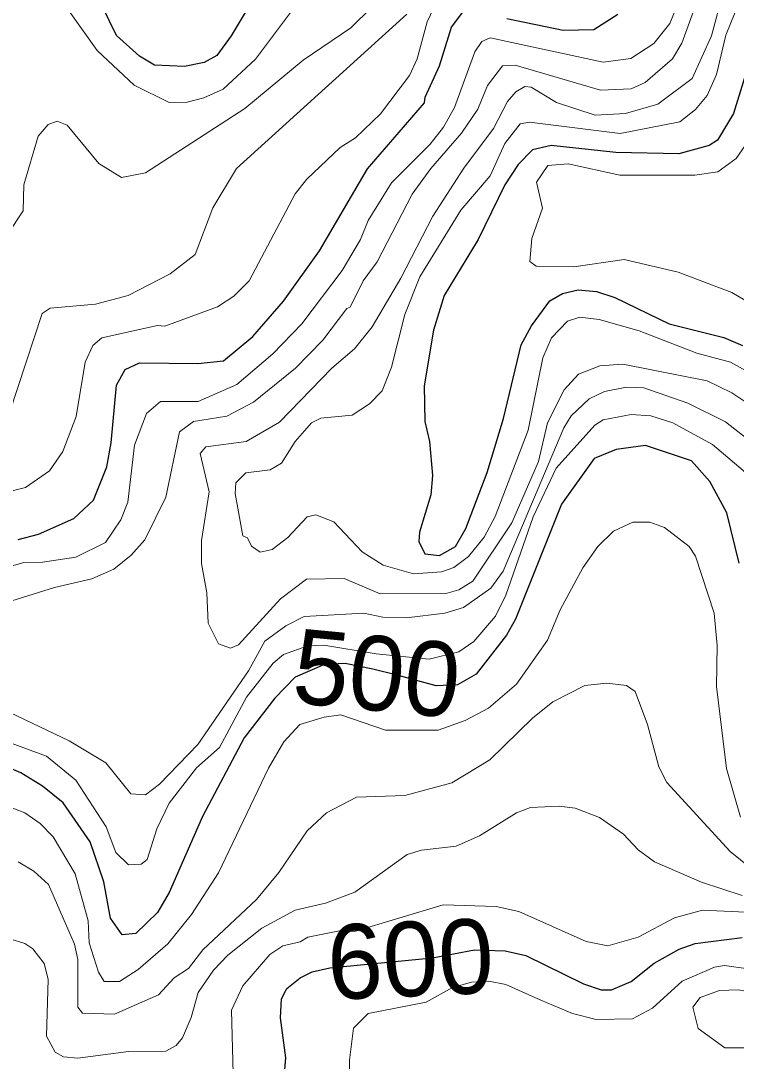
# Model space of a CAD drawing. Extents: x 673.3 to 698.5, y 6984.3 to 7012.3.
# Drawn here: x 682.844 to 683.611, y 6993.236 to 6994.352 of the extents above; entities that cross this region are included whole.
import ezdxf
from ezdxf.enums import TextEntityAlignment as Align

# ---------------------------------------------------------------- set-up
doc = ezdxf.new("R2010")
doc.units = 0
doc.header["$LTSCALE"] = 0.032
doc.layers.add('1', color=7, linetype='Continuous', lineweight=25)
doc.layers.add('2', color=7, linetype='Continuous', lineweight=13)
doc.layers.add('61', color=7, linetype='Continuous')

msp = doc.modelspace()

# ---------------------------------------------------------------- linework, layer by layer
at = {"layer": '1'}
for points in [[(683.1024, 6994.3912), (683.07, 6994.3362), (683.0545, 6994.3152), (683.0408, 6994.3076), (683.0197, 6994.3033), (682.9877, 6994.305), (682.9715, 6994.3144), (682.947, 6994.3368), (682.9313, 6994.3688)], [(682.8413, 6993.796), (682.8631, 6993.8018), (682.901, 6993.8185), (682.9224, 6993.8384), (682.9365, 6993.8739), (682.9413, 6993.8997), (682.947, 6993.9616), (682.9562, 6993.9786), (682.9714, 6993.9857), (683.034, 6993.9849), (683.0616, 6993.9879), (683.0932, 6994.014), (683.126, 6994.0516), (683.1645, 6994.1057), (683.216, 6994.1936), (683.2772, 6994.2645), (683.2779, 6994.2705), (683.2933, 6994.3041), (683.3061, 6994.3456), (683.3256, 6994.3716)], [(683.3653, 6994.355), (683.426, 6994.3424), (683.4588, 6994.3432), (683.4843, 6994.3595)], [(683.632, 6994.3297), (683.6083, 6994.2531), (683.5912, 6994.2246), (683.5824, 6994.2188), (683.5498, 6994.2097), (683.4824, 6994.2111), (683.413, 6994.2186), (683.3929, 6994.2142), (683.3777, 6994.1982), (683.3632, 6994.1766), (683.3347, 6994.1179), (683.2982, 6994.0577), (683.2867, 6994.0207), (683.2767, 6993.961), (683.2775, 6993.9225), (683.2826, 6993.9012), (683.2856, 6993.8649), (683.284, 6993.844), (683.2717, 6993.8039), (683.2712, 6993.7938), (683.2776, 6993.7806), (683.2931, 6993.779), (683.3105, 6993.7886), (683.3213, 6993.8078), (683.3442, 6993.8681), (683.3618, 6993.9257), (683.3809, 6994.0049), (683.3917, 6994.0251), (683.4116, 6994.052), (683.425, 6994.0598), (683.442, 6994.0639), (683.4616, 6994.0622), (683.4814, 6994.0556), (683.5394, 6994.0274), (683.5981, 6994.0126), (683.6182, 6994.0043)], [(683.6146, 6993.7707), (683.6015, 6993.8247), (683.5831, 6993.8584), (683.5633, 6993.8806), (683.514, 6993.8969), (683.4827, 6993.8928), (683.4592, 6993.8829), (683.424, 6993.8339), (683.3746, 6993.7107), (683.365, 6993.6935), (683.3324, 6993.6518), (683.3127, 6993.6402), (683.2897, 6993.6392), (683.2479, 6993.6505), (683.2216, 6993.6569), (683.1921, 6993.6631), (683.1699, 6993.6621)], [(683.1699, 6993.6621), (683.1384, 6993.6485), (683.1166, 6993.6258), (683.0837, 6993.5834), (683.039, 6993.4989), (683.0033, 6993.4176), (682.9908, 6993.3961), (682.9677, 6993.3733), (682.9531, 6993.372), (682.9403, 6993.39), (682.9334, 6993.4289), (682.9187, 6993.4719), (682.8896, 6993.5136), (682.8674, 6993.5315), (682.8443, 6993.5459), (682.825, 6993.554)], [(683.1238, 6993.3035), (683.1296, 6993.3145), (683.144, 6993.326), (683.1567, 6993.3324), (683.1758, 6993.3365), (683.2858, 6993.3472), (683.3309, 6993.3561), (683.3636, 6993.355), (683.3859, 6993.3497), (683.4477, 6993.3196), (683.4665, 6993.3131), (683.4778, 6993.3131), (683.4987, 6993.3219), (683.5234, 6993.3415), (683.5502, 6993.3565), (683.5674, 6993.3627), (683.6177, 6993.3692)], [(683.126, 6993.2104), (683.1284, 6993.24), (683.1229, 6993.283), (683.1238, 6993.3035)]]:
    msp.add_lwpolyline(points, dxfattribs=at)
at = {"layer": '2'}
for points in [[(683.5831, 6994.4111), (683.553, 6994.3283), (683.5431, 6994.3117), (683.5139, 6994.2863), (683.4987, 6994.2796), (683.4659, 6994.2779), (683.3743, 6994.3048), (683.3607, 6994.304), (683.3447, 6994.2832), (683.3345, 6994.2578), (683.3168, 6994.2319), (683.2838, 6994.1939), (683.2641, 6994.1665), (683.2265, 6994.0938), (683.2114, 6994.0734), (683.1976, 6994.0453), (683.194, 6994.0439), (683.1681, 6994.0099), (683.1388, 6993.9798), (683.0938, 6993.9435), (683.0652, 6993.9282), (683.0295, 6993.9227), (683.0144, 6993.9114), (682.9997, 6993.8416), (682.9774, 6993.7957), (682.9628, 6993.7793), (682.9442, 6993.7641), (682.9203, 6993.7539), (682.8804, 6993.7447), (682.8171, 6993.7249)], [(683.6259, 6993.9406), (683.6067, 6993.9535), (683.5801, 6993.9663), (683.4898, 6993.984), (683.4651, 6993.9825), (683.4421, 6993.9734), (683.4269, 6993.9566), (683.409, 6993.9213), (683.3995, 6993.8796), (683.3708, 6993.8141), (683.3289, 6993.7515), (683.3141, 6993.7422), (683.3015, 6993.7386), (683.2297, 6993.7378), (683.1909, 6993.7544), (683.1505, 6993.7534), (683.1228, 6993.7324), (683.0776, 6993.6832), (683.0692, 6993.6795), (683.0561, 6993.6843), (683.0453, 6993.7065), (683.0437, 6993.739), (683.0381, 6993.7705), (683.038, 6993.795), (683.0462, 6993.8472), (683.0365, 6993.8883), (683.0428, 6993.8954), (683.0859, 6993.9013), (683.1216, 6993.9218), (683.1779, 6993.9798), (683.202, 6994.0005), (683.221, 6994.0243), (683.2519, 6994.0764), (683.2861, 6994.143), (683.3192, 6994.1945), (683.3513, 6994.2368), (683.3662, 6994.2658), (683.375, 6994.2762), (683.3848, 6994.282), (683.3915, 6994.2813), (683.4188, 6994.2649), (683.46, 6994.2512), (683.4928, 6994.2529), (683.5273, 6994.2629), (683.564, 6994.2904), (683.5849, 6994.3362), (683.5993, 6994.3899)], [(682.8944, 6994.3654), (682.926, 6994.3207), (682.9659, 6994.2836), (683.0033, 6994.2649), (683.0225, 6994.2651), (683.0407, 6994.2697), (683.0612, 6994.279), (683.0959, 6994.3114), (683.1484, 6994.3818)], [(683.2975, 6994.2384), (683.3092, 6994.2594), (683.331, 6994.3191), (683.3386, 6994.3301), (683.3476, 6994.3342), (683.4688, 6994.3081), (683.4983, 6994.312), (683.5229, 6994.328), (683.5403, 6994.3494), (683.5509, 6994.376)], [(683.2203, 6994.3666), (683.198, 6994.345), (683.147, 6994.3104), (683.0846, 6994.2583), (682.9781, 6994.1894), (682.9522, 6994.1845), (682.9279, 6994.1994), (682.8939, 6994.2404), (682.8834, 6994.2447), (682.8735, 6994.2412), (682.8628, 6994.2288), (682.8476, 6994.1766)], [(683.2872, 6994.3664), (683.2799, 6994.3515), (683.2693, 6994.3115), (683.2611, 6994.2938), (683.2299, 6994.2525), (683.2031, 6994.2271), (683.1869, 6994.2167), (683.151, 6994.1825), (683.1384, 6994.1668), (683.0893, 6994.0737), (683.0726, 6994.057), (683.0551, 6994.0455), (682.9986, 6994.0249), (682.991, 6994.0255), (682.931, 6994.0124), (682.9216, 6994.0042), (682.9132, 6993.9862), (682.9035, 6993.9281), (682.8894, 6993.8903)], [(683.6103, 6994.3618), (683.6004, 6994.337), (683.5901, 6994.2949), (683.5804, 6994.2725), (683.5678, 6994.2573), (683.5509, 6994.244), (683.4871, 6994.2317), (683.3899, 6994.2438), (683.3797, 6994.2418), (683.3634, 6994.2209), (683.3475, 6994.1861), (683.3161, 6994.1492), (683.2723, 6994.0779), (683.2562, 6994.0375), (683.2416, 6993.9808), (683.2318, 6993.9556), (683.218, 6993.9417), (683.1995, 6993.9296), (683.166, 6993.9264), (683.1561, 6993.9212), (683.1386, 6993.9012), (683.1239, 6993.8778), (683.1115, 6993.8708), (683.0857, 6993.8677), (683.0748, 6993.8569), (683.074, 6993.8453), (683.0822, 6993.8001), (683.0874, 6993.7977)], [(682.8758, 6994.0444), (682.9245, 6994.0485), (682.9594, 6994.0577), (683.0045, 6994.0811), (683.0311, 6994.1017), (683.0503, 6994.152), (683.0756, 6994.1942), (683.2581, 6994.3597)], [(682.7745, 6993.7504), (682.8475, 6993.7715), (682.8675, 6993.7716), (682.9032, 6993.7773), (682.935, 6993.793), (682.9517, 6993.8172), (682.959, 6993.8361), (682.9663, 6993.8972), (682.9789, 6993.9311), (682.994, 6993.944), (683.0345, 6993.9442), (683.076, 6993.9624), (683.1144, 6993.9952), (683.1455, 6994.0273), (683.1889, 6994.0845), (683.2084, 6994.1179), (683.2169, 6994.1381), (683.2419, 6994.1788), (683.2831, 6994.2202), (683.2975, 6994.2384)], [(683.6389, 6994.042), (683.6068, 6994.0612), (683.549, 6994.0828), (683.4912, 6994.0964), (683.4374, 6994.0884), (683.3968, 6994.0893), (683.3901, 6994.0944), (683.3923, 6994.1189), (683.4037, 6994.1515), (683.3973, 6994.1793), (683.4094, 6994.1972), (683.4311, 6994.199), (683.4866, 6994.1869), (683.5669, 6994.1869), (683.5918, 6994.1903), (683.6113, 6994.2047), (683.6241, 6994.2233)], [(682.8476, 6994.1766), (682.8467, 6994.1487), (682.8301, 6994.1233)], [(682.8324, 6993.9331), (682.8671, 6994.0386), (682.8758, 6994.0444)], [(683.0874, 6993.7977), (683.0915, 6993.789), (683.1009, 6993.7824), (683.1138, 6993.7854), (683.1306, 6993.7982), (683.1514, 6993.8203), (683.1605, 6993.8227), (683.1801, 6993.8152), (683.2103, 6993.7827), (683.233, 6993.7685), (683.2654, 6993.7594), (683.2952, 6993.7613), (683.3087, 6993.766), (683.3245, 6993.7778), (683.3412, 6993.7987), (683.3529, 6993.8206), (683.3883, 6993.9133), (683.4039, 6993.9909), (683.4132, 6994.0124), (683.4306, 6994.0304), (683.4437, 6994.0345), (683.4645, 6994.0322), (683.5075, 6994.0198), (683.5691, 6993.9959), (683.6052, 6993.9864), (683.6381, 6993.9681)], [(682.8325, 6993.6106), (682.8962, 6993.5803), (682.9353, 6993.5567), (682.9621, 6993.5234), (682.9779, 6993.5222), (682.9931, 6993.5335), (683.0342, 6993.5761), (683.0885, 6993.6552), (683.1061, 6993.6871), (683.1285, 6993.7036), (683.1482, 6993.7135), (683.2122, 6993.717), (683.2326, 6993.7129), (683.2578, 6993.712), (683.299, 6993.717), (683.3191, 6993.7231), (683.3482, 6993.7438), (683.3616, 6993.7622), (683.4266, 6993.9159), (683.4343, 6993.9286), (683.4537, 6993.947), (683.4702, 6993.9549), (683.4939, 6993.9596), (683.5123, 6993.9588), (683.5596, 6993.9424), (683.5998, 6993.9223), (683.6462, 6993.8857)], [(683.6261, 6993.8641), (683.5859, 6993.8981), (683.5433, 6993.9212), (683.5199, 6993.9288), (683.4987, 6993.9303), (683.4689, 6993.9244), (683.4599, 6993.9187), (683.4185, 6993.8727), (683.3937, 6993.8205), (683.3645, 6993.7362), (683.3534, 6993.714), (683.3301, 6993.6866), (683.314, 6993.6756), (683.2821, 6993.6676), (683.2253, 6993.6733), (683.1692, 6993.6826), (683.1522, 6993.6821), (683.1258, 6993.6727), (683.115, 6993.6635), (683.0864, 6993.6269), (683.0572, 6993.5731), (683.0327, 6993.551), (683.0032, 6993.5132), (682.9902, 6993.4859), (682.9797, 6993.453), (682.9732, 6993.4478), (682.9598, 6993.4471), (682.9462, 6993.4603), (682.9359, 6993.4879), (682.9034, 6993.538), (682.872, 6993.5637), (682.8231, 6993.5817)], [(682.8894, 6993.8903), (682.8749, 6993.8699), (682.8494, 6993.8519), (682.8128, 6993.8428)], [(683.3459, 6993.6151), (683.3757, 6993.6409), (683.4089, 6993.6882), (683.4227, 6993.7208), (683.4468, 6993.7656), (683.463, 6993.7884), (683.4797, 6993.8051), (683.5006, 6993.8146), (683.5189, 6993.8146), (683.5346, 6993.8091), (683.5609, 6993.7886), (683.5677, 6993.7782), (683.5877, 6993.7172), (683.5911, 6993.6823), (683.5903, 6993.6385), (683.6009, 6993.5505), (683.616, 6993.4984)], [(683.6272, 6993.4437), (683.6049, 6993.4613), (683.5371, 6993.5353), (683.5285, 6993.5522), (683.5162, 6993.5977), (683.503, 6993.6329), (683.4938, 6993.6396), (683.4725, 6993.6421), (683.4492, 6993.6394), (683.4149, 6993.622), (683.3931, 6993.6045), (683.3473, 6993.5597), (683.3066, 6993.5352), (683.256, 6993.5215), (683.2042, 6993.5198), (683.1719, 6993.5029), (683.1515, 6993.4837), (683.1211, 6993.4389), (683.0971, 6993.4101), (683.0393, 6993.3558), (683.0242, 6993.3359), (683.0086, 6993.3258), (682.9919, 6993.3076), (682.9449, 6993.2869), (682.9105, 6993.2879), (682.9056, 6993.2944)], [(682.8209, 6993.5135), (682.8485, 6993.503), (682.8652, 6993.4915), (682.879, 6993.477), (682.9027, 6993.4374), (682.9166, 6993.387), (682.9175, 6993.3635), (682.9276, 6993.332), (682.9336, 6993.3219), (682.9502, 6993.3221), (682.9703, 6993.3348), (683.002, 6993.3624), (683.0274, 6993.3938), (683.0561, 6993.4387), (683.1098, 6993.5508), (683.1264, 6993.579), (683.1436, 6993.5977), (683.1694, 6993.6056), (683.1874, 6993.6079), (683.2355, 6993.5915), (683.2919, 6993.5915), (683.3209, 6993.6019), (683.3459, 6993.6151)], [(682.8326, 6993.3676), (682.8485, 6993.3629), (682.8571, 6993.3571), (682.8693, 6993.3412), (682.8735, 6993.3244), (682.8718, 6993.2635), (682.8812, 6993.2462), (682.89, 6993.2412), (682.9056, 6993.2398), (682.9596, 6993.247), (682.9998, 6993.2471), (683.0108, 6993.2532), (683.0175, 6993.2615), (683.027, 6993.2832), (683.0343, 6993.3103), (683.051, 6993.334), (683.0663, 6993.3502), (683.1027, 6993.3791), (683.1385, 6993.3986), (683.171, 6993.4061), (683.2024, 6993.4179), (683.2586, 6993.4582), (683.2739, 6993.4628), (683.3112, 6993.467), (683.3361, 6993.4784), (683.3758, 6993.503), (683.3908, 6993.5085), (683.4214, 6993.5101), (683.4386, 6993.508), (683.4648, 6993.4978), (683.4907, 6993.4801), (683.5061, 6993.4632), (683.5237, 6993.4505), (683.5741, 6993.4286), (683.6176, 6993.4141)], [(682.9056, 6993.2944), (682.9053, 6993.3456), (682.902, 6993.3619), (682.8739, 6993.4259), (682.8583, 6993.4403), (682.8413, 6993.4505)], [(683.6293, 6993.396), (683.5753, 6993.3985), (683.5451, 6993.3902), (683.5063, 6993.3696), (683.4736, 6993.3603), (683.4505, 6993.365), (683.3782, 6993.397), (683.3541, 6993.4026), (683.297, 6993.4042), (683.2022, 6993.3755), (683.1897, 6993.3772), (683.1521, 6993.3696), (683.1439, 6993.3645), (683.1251, 6993.3604), (683.1112, 6993.3511), (683.0822, 6993.3174), (683.0702, 6993.2912), (683.072, 6993.2228)], [(683.1969, 6993.1932), (683.1969, 6993.2375), (683.201, 6993.2721), (683.2169, 6993.2878), (683.2788, 6993.2999), (683.3073, 6993.3155), (683.3277, 6993.3212), (683.3461, 6993.3224), (683.3645, 6993.3186), (683.402, 6993.302), (683.4358, 6993.2876), (683.4613, 6993.2813), (683.5003, 6993.282), (683.5216, 6993.2933), (683.5534, 6993.3222), (683.588, 6993.3372), (683.5987, 6993.339), (683.6243, 6993.3354)]]:
    msp.add_lwpolyline(points, dxfattribs=at)
msp.add_lwpolyline([(683.5707, 6993.2717), (683.565, 6993.2943), (683.5728, 6993.3049), (683.5935, 6993.3122), (683.6136, 6993.313), (683.6299, 6993.3103), (683.6504, 6993.299), (683.6578, 6993.2778), (683.653, 6993.2604), (683.639, 6993.251), (683.5991, 6993.251)], close=True, dxfattribs=at)

# ---------------------------------------------------------------- texts
at = {"layer": '61'}
for s, rotation, p in [('500', 354.56, (683.2224, 6993.6128)), ('600', 2.49, (683.2637, 6993.3062))]:
    msp.add_text(s, height=0.08, rotation=rotation, dxfattribs=at).set_placement(p, align=Align.CENTER)

doc.saveas('drawing.dxf')
